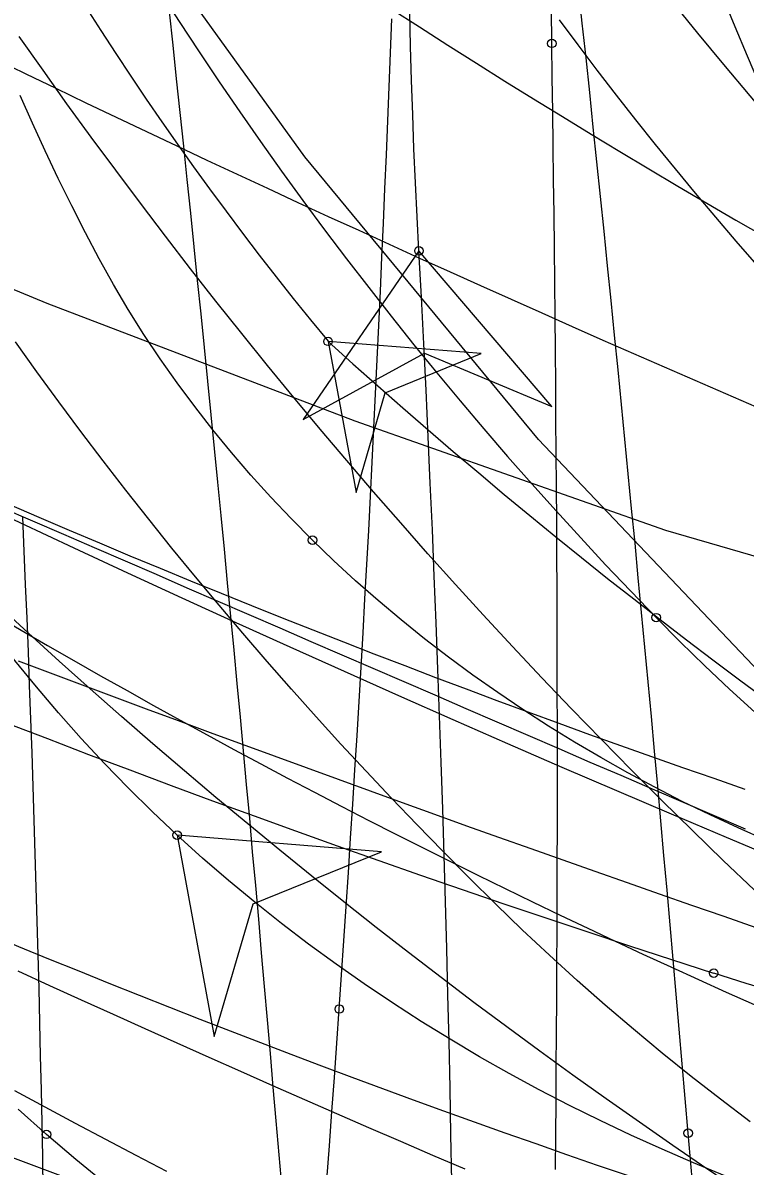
# Model space of a CAD drawing. Extents: x -14 to 1565148, y -25 to 642856.
# Drawn here: x 1564900.32 to 1564907.37, y 636521.65 to 636532.82 of the extents above; entities that cross this region are included whole.
import ezdxf

# ---------------------------------------------------------------- set-up
doc = ezdxf.new("R2010")
doc.units = 0
for name, color, linetype in [('DR_P_Headwall', 7, 'Continuous'), ('GE_P_Alignment_100_Stations', 7, 'Continuous'), ('MT_P_Work_Area', 7, 'Continuous'), ('PM_P_Edge_Line', 7, 'Continuous'), ('TR_Turning_Path26', 7, 'Continuous'), ('TR_Turning_Path28', 7, 'Continuous'), ('TR_Turning_Path28 - Copy-1', 7, 'Continuous'), ('TR_Turning_Path29', 7, 'Continuous')]:
    doc.layers.add(name, color=color, linetype=linetype)

msp = doc.modelspace()

# ---------------------------------------------------------------- linework, layer by layer
at = {"layer": 'DR_P_Headwall'}
for points in [[(1564903.911, 636532.957), (1564904.188, 636532.779), (1564904.466, 636532.602), (1564904.744, 636532.426), (1564905.023, 636532.251), (1564905.302, 636532.077), (1564905.583, 636531.904), (1564905.863, 636531.733), (1564906.145, 636531.562), (1564906.427, 636531.393), (1564906.71, 636531.224), (1564906.993, 636531.058), (1564907.278, 636530.892), (1564907.563, 636530.729)], [(1564901.721, 636521.597), (1564901.423, 636521.752), (1564901.126, 636521.908), (1564900.829, 636522.065), (1564900.533, 636522.224), (1564900.238, 636522.384)]]:
    msp.add_lwpolyline(points, dxfattribs=at)
msp.add_arc((1564937.013, 636589.913), 72.941, 231.59001, 246.56414, dxfattribs=at)
at = {"layer": 'GE_P_Alignment_100_Stations'}
for points in [[(1564922.847, 636515.863), (1564922.508, 636515.994), (1564919.257, 636517.608), (1564916.185, 636519.447), (1564913.245, 636521.491), (1564910.451, 636523.729), (1564907.815, 636526.153), (1564905.35, 636528.75), (1564903.067, 636531.509), (1564900.977, 636534.416), (1564899.09, 636537.459), (1564897.413, 636540.623), (1564895.955, 636543.894), (1564894.723, 636547.256), (1564893.722, 636550.695), (1564892.958, 636554.193), (1564892.433, 636557.736), (1564892.167, 636560.948)], [(1564910.865, 636526.786), (1564909.612, 636526.982), (1564906.595, 636527.858), (1564903.56, 636528.928), (1564900.554, 636530.078), (1564897.58, 636531.308), (1564894.64, 636532.616), (1564891.736, 636534.003), (1564888.869, 636535.465), (1564886.043, 636537.004), (1564883.534, 636538.452)], [(1564907.457, 636524.347), (1564907.154, 636524.636), (1564906.853, 636524.927), (1564906.555, 636525.221), (1564906.258, 636525.518), (1564905.965, 636525.817), (1564905.673, 636526.118), (1564905.383, 636526.421), (1564905.096, 636526.727), (1564904.811, 636527.035), (1564904.54, 636527.332), (1564904.271, 636527.632), (1564904.005, 636527.933), (1564903.74, 636528.237), (1564903.478, 636528.543), (1564903.218, 636528.85), (1564902.961, 636529.16), (1564902.705, 636529.471), (1564902.452, 636529.784), (1564902.201, 636530.099), (1564901.953, 636530.416), (1564901.707, 636530.735), (1564901.463, 636531.056), (1564901.222, 636531.379), (1564900.982, 636531.703), (1564900.746, 636532.029), (1564900.512, 636532.357), (1564900.28, 636532.687)], [(1564909.759, 636518.863), (1564908.379, 636519.079), (1564905.006, 636520.035), (1564901.764, 636521.15), (1564898.553, 636522.351), (1564895.374, 636523.636), (1564892.231, 636525.006), (1564889.126, 636526.459), (1564886.06, 636527.993), (1564883.036, 636529.609), (1564880.352, 636531.132)], [(1564910.312, 636522.824), (1564909.981, 636522.867), (1564909.652, 636522.915), (1564909.323, 636522.97), (1564908.995, 636523.031), (1564908.669, 636523.098), (1564908.344, 636523.172), (1564908.02, 636523.252), (1564907.698, 636523.34), (1564907.379, 636523.433), (1564907.061, 636523.534)]]:
    msp.add_lwpolyline(points, dxfattribs=at)
msp.add_circle((1564907.061, 636523.534), 0.0417, dxfattribs=at)
msp.add_circle((1564907.061, 636523.534), 0.0417, dxfattribs=at)
for centre, radius, start, end in [((1564944.747, 636563.681), 48.896, 181.6039, 242.0214), ((1564945.327, 636642.56), 125.026, 239.53645, 252.17759)]:
    msp.add_arc(centre, radius, start, end, dxfattribs=at)
at = {"layer": 'MT_P_Work_Area'}
for points in [[(1564903.144, 636527.764), (1564902.935, 636527.975), (1564902.735, 636528.186), (1564902.541, 636528.401), (1564902.353, 636528.621), (1564902.17, 636528.844), (1564901.993, 636529.071), (1564901.822, 636529.303), (1564901.657, 636529.538), (1564901.498, 636529.776), (1564901.345, 636530.019), (1564901.199, 636530.264), (1564901.06, 636530.513), (1564900.926, 636530.769), (1564900.792, 636531.033), (1564900.661, 636531.3), (1564900.534, 636531.568), (1564900.411, 636531.838), (1564900.29, 636532.109)], [(1564901.823, 636524.882), (1564901.581, 636525.11), (1564901.343, 636525.344), (1564901.111, 636525.584), (1564900.884, 636525.828), (1564900.663, 636526.077), (1564900.447, 636526.331), (1564900.238, 636526.59), (1564900.034, 636526.854), (1564899.836, 636527.122), (1564899.645, 636527.396), (1564899.46, 636527.673), (1564899.282, 636527.955), (1564899.111, 636528.241)], [(1564907.578, 636524.829), (1564907.3, 636524.953), (1564907.026, 636525.081), (1564906.754, 636525.213), (1564906.486, 636525.351), (1564906.221, 636525.493), (1564905.96, 636525.64), (1564905.702, 636525.792), (1564905.448, 636525.948), (1564905.198, 636526.11), (1564904.952, 636526.275), (1564904.71, 636526.446), (1564904.472, 636526.621), (1564904.238, 636526.801), (1564904.009, 636526.986), (1564903.784, 636527.175), (1564903.564, 636527.368), (1564903.349, 636527.566), (1564903.144, 636527.764)], [(1564907.171, 636521.554), (1564906.863, 636521.681), (1564906.557, 636521.814), (1564906.253, 636521.951), (1564905.952, 636522.094), (1564905.654, 636522.242), (1564905.358, 636522.395), (1564905.065, 636522.554), (1564904.774, 636522.718), (1564904.488, 636522.888), (1564904.204, 636523.063), (1564903.924, 636523.243), (1564903.647, 636523.429), (1564903.374, 636523.621), (1564903.105, 636523.817), (1564902.84, 636524.019), (1564902.579, 636524.227), (1564902.323, 636524.44), (1564902.071, 636524.658), (1564901.823, 636524.882)], [(1564901.823, 636524.882), (1564902.184, 636522.914), (1564902.565, 636524.211), (1564903.817, 636524.721), (1564901.823, 636524.882)], [(1564900.546, 636521.959), (1564900.27, 636522.204)], [(1564901.12, 636521.478), (1564900.833, 636521.714), (1564900.546, 636521.959)]]:
    msp.add_lwpolyline(points, dxfattribs=at)
msp.add_lwpolyline([(1564901.823, 636524.882), (1564902.184, 636522.914), (1564902.565, 636524.211), (1564903.817, 636524.721)], close=True, dxfattribs=at)
for centre in [(1564903.144, 636527.764), (1564903.144, 636527.764), (1564901.823, 636524.882), (1564901.823, 636524.882), (1564900.546, 636521.959), (1564900.546, 636521.959)]:
    msp.add_circle(centre, 0.0417, dxfattribs=at)
at = {"layer": 'PM_P_Edge_Line'}
msp.add_lwpolyline([(1564903.295, 636529.707), (1564903.569, 636528.232), (1564903.853, 636529.205), (1564904.791, 636529.589)], close=True, dxfattribs=at)
for points in [[(1564903.295, 636529.707), (1564903.569, 636528.232), (1564903.853, 636529.205), (1564904.791, 636529.589), (1564903.295, 636529.707)], [(1564907.221, 636521.469), (1564906.941, 636521.659), (1564906.663, 636521.85), (1564906.336, 636522.077), (1564906.01, 636522.307), (1564905.685, 636522.539), (1564905.362, 636522.773), (1564905.04, 636523.01), (1564904.719, 636523.249), (1564904.4, 636523.491), (1564904.082, 636523.735), (1564903.765, 636523.981), (1564903.45, 636524.23), (1564903.136, 636524.482), (1564902.823, 636524.736), (1564902.511, 636524.992), (1564902.201, 636525.251), (1564901.893, 636525.512), (1564901.585, 636525.776), (1564901.279, 636526.043), (1564900.974, 636526.312), (1564900.671, 636526.583), (1564900.369, 636526.857), (1564900.068, 636527.134)]]:
    msp.add_lwpolyline(points, dxfattribs=at)
msp.add_circle((1564903.295, 636529.707), 0.0417, dxfattribs=at)
msp.add_circle((1564903.295, 636529.707), 0.0417, dxfattribs=at)
for centre, radius, start, end in [((1564928.083, 636550.154), 32.132, 188.9094, 219.518), ((1564940.121, 636570.349), 54.844, 227.8201, 249.5466)]:
    msp.add_arc(centre, radius, start, end, dxfattribs=at)
at = {"layer": 'TR_Turning_Path26'}
for points in [[(1564907.483, 636530.455), (1564907.281, 636530.687), (1564907.081, 636530.92), (1564906.883, 636531.156), (1564906.687, 636531.393), (1564906.493, 636531.631), (1564906.301, 636531.872), (1564906.112, 636532.114), (1564905.924, 636532.357), (1564905.739, 636532.603), (1564905.555, 636532.85)], [(1564907.416, 636522.083), (1564907.128, 636522.302), (1564906.842, 636522.525), (1564906.559, 636522.753), (1564906.279, 636522.986), (1564906.002, 636523.222), (1564905.728, 636523.463), (1564905.458, 636523.709), (1564905.191, 636523.959), (1564904.932, 636524.208), (1564904.67, 636524.468), (1564904.416, 636524.725), (1564904.164, 636524.983), (1564903.914, 636525.244), (1564903.666, 636525.507), (1564903.421, 636525.773), (1564903.178, 636526.04), (1564902.938, 636526.31), (1564902.7, 636526.581), (1564902.464, 636526.855), (1564902.231, 636527.131), (1564902, 636527.408), (1564901.771, 636527.688), (1564901.545, 636527.97), (1564901.322, 636528.254), (1564901.101, 636528.54), (1564900.882, 636528.827), (1564900.666, 636529.117), (1564900.453, 636529.408), (1564900.242, 636529.702)], [(1564907.461, 636526.084), (1564907.215, 636526.309), (1564906.973, 636526.538), (1564906.734, 636526.771), (1564906.499, 636527.008)]]:
    msp.add_lwpolyline(points, dxfattribs=at)
msp.add_circle((1564906.499, 636527.008), 0.0417, dxfattribs=at)
msp.add_circle((1564906.499, 636527.008), 0.0417, dxfattribs=at)
msp.add_arc((1564933.808, 636553.616), 38.128, 190.0984, 224.2561, dxfattribs=at)
at = {"layer": 'TR_Turning_Path28'}
for points in [[(1564903.405, 636523.184), (1564903.428, 636523.517), (1564903.451, 636523.851), (1564903.473, 636524.185), (1564903.495, 636524.519), (1564903.516, 636524.853), (1564903.537, 636525.187), (1564903.558, 636525.521), (1564903.578, 636525.855), (1564903.598, 636526.189), (1564903.618, 636526.523), (1564903.637, 636526.858), (1564903.655, 636527.192), (1564903.674, 636527.526), (1564903.692, 636527.86), (1564903.709, 636528.194), (1564903.726, 636528.528), (1564903.743, 636528.862), (1564903.76, 636529.196), (1564903.776, 636529.53), (1564903.792, 636529.863), (1564903.807, 636530.197), (1564903.822, 636530.53), (1564903.837, 636530.863), (1564903.851, 636531.196), (1564903.866, 636531.529), (1564903.879, 636531.861), (1564903.893, 636532.193), (1564903.906, 636532.525), (1564903.919, 636532.857)], [(1564904.183, 636530.592), (1564904.165, 636530.924), (1564904.149, 636531.257), (1564904.134, 636531.59), (1564904.122, 636531.923), (1564904.111, 636532.257), (1564904.101, 636532.59), (1564904.094, 636532.923)], [(1564904.183, 636530.592), (1564903.051, 636528.943), (1564904.236, 636529.593), (1564905.482, 636529.071), (1564904.183, 636530.592)], [(1564907.368, 636525.33), (1564907.064, 636525.435), (1564906.761, 636525.54), (1564906.458, 636525.647), (1564906.155, 636525.755), (1564905.853, 636525.863), (1564905.551, 636525.973), (1564905.249, 636526.084), (1564904.948, 636526.195), (1564904.647, 636526.308), (1564904.347, 636526.421), (1564904.047, 636526.536), (1564903.747, 636526.651), (1564903.448, 636526.768), (1564903.149, 636526.885), (1564902.85, 636527.003), (1564902.552, 636527.123), (1564902.254, 636527.243), (1564901.957, 636527.365), (1564901.66, 636527.487), (1564901.363, 636527.61), (1564901.067, 636527.734), (1564900.771, 636527.86), (1564900.476, 636527.986), (1564900.181, 636528.113)], [(1564900.515, 636521.408), (1564900.509, 636521.737), (1564900.503, 636522.066), (1564900.496, 636522.395), (1564900.489, 636522.724), (1564900.481, 636523.053), (1564900.473, 636523.383), (1564900.465, 636523.712), (1564900.456, 636524.041), (1564900.446, 636524.37), (1564900.437, 636524.699), (1564900.426, 636525.028), (1564900.416, 636525.357), (1564900.405, 636525.686), (1564900.393, 636526.015), (1564900.381, 636526.344), (1564900.369, 636526.673), (1564900.356, 636527.002), (1564900.342, 636527.331), (1564900.329, 636527.659), (1564900.314, 636527.988)], [(1564907.477, 636523.978), (1564907.162, 636524.087), (1564906.848, 636524.196), (1564906.533, 636524.306), (1564906.219, 636524.416), (1564905.905, 636524.526), (1564905.591, 636524.637), (1564905.277, 636524.748), (1564904.964, 636524.86), (1564904.65, 636524.972), (1564904.337, 636525.085), (1564904.023, 636525.198), (1564903.71, 636525.311), (1564903.397, 636525.425), (1564903.084, 636525.539), (1564902.772, 636525.653), (1564902.459, 636525.768), (1564902.146, 636525.884), (1564901.834, 636525.999), (1564901.522, 636526.115), (1564901.21, 636526.232), (1564900.898, 636526.349), (1564900.586, 636526.466), (1564900.274, 636526.583)], [(1564902.79, 636515.849), (1564902.822, 636516.182), (1564902.854, 636516.515), (1564902.886, 636516.848), (1564902.917, 636517.181), (1564902.948, 636517.514), (1564902.978, 636517.847), (1564903.008, 636518.18), (1564903.038, 636518.514), (1564903.067, 636518.847), (1564903.095, 636519.18), (1564903.124, 636519.513), (1564903.151, 636519.847), (1564903.179, 636520.18), (1564903.206, 636520.514), (1564903.232, 636520.847), (1564903.258, 636521.181), (1564903.284, 636521.515), (1564903.309, 636521.848), (1564903.333, 636522.182), (1564903.358, 636522.516), (1564903.382, 636522.85), (1564903.405, 636523.184)]]:
    msp.add_lwpolyline(points, dxfattribs=at)
msp.add_lwpolyline([(1564904.183, 636530.592), (1564903.051, 636528.943), (1564904.236, 636529.593), (1564905.482, 636529.071)], close=True, dxfattribs=at)
for centre in [(1564904.183, 636530.592), (1564904.183, 636530.592), (1564903.405, 636523.184), (1564903.405, 636523.184)]:
    msp.add_circle(centre, 0.0417, dxfattribs=at)
for centre, radius, start, end in [((1564939.259, 636618.365), 102.29, 234.57972, 257.40723), ((1564653.801, 636517.19), 250.74, 356.41389, 3.06388)]:
    msp.add_arc(centre, radius, start, end, dxfattribs=at)
at = {"layer": 'TR_Turning_Path28 - Copy-1'}
for points in [[(1564902.846, 636521.427), (1564902.817, 636521.76), (1564902.789, 636522.09), (1564902.761, 636522.419), (1564902.733, 636522.748), (1564902.705, 636523.077), (1564902.676, 636523.405), (1564902.647, 636523.734), (1564902.618, 636524.063), (1564902.589, 636524.391), (1564902.559, 636524.72), (1564902.53, 636525.048), (1564902.5, 636525.377), (1564902.469, 636525.706), (1564902.439, 636526.034), (1564902.408, 636526.363), (1564902.377, 636526.691), (1564902.346, 636527.02), (1564902.315, 636527.348), (1564902.283, 636527.676), (1564902.251, 636528.005), (1564902.219, 636528.333), (1564902.187, 636528.662), (1564902.155, 636528.99), (1564902.122, 636529.318), (1564902.089, 636529.646), (1564902.056, 636529.975), (1564902.022, 636530.303), (1564901.989, 636530.631), (1564901.955, 636530.959), (1564901.921, 636531.288), (1564901.886, 636531.616), (1564901.852, 636531.944), (1564901.817, 636532.272), (1564901.782, 636532.6), (1564901.747, 636532.928)], [(1564905.481, 636532.619), (1564905.476, 636532.954)], [(1564905.516, 636521.615), (1564905.519, 636521.948), (1564905.522, 636522.282), (1564905.524, 636522.615), (1564905.527, 636522.949), (1564905.529, 636523.282), (1564905.53, 636523.616), (1564905.532, 636523.949), (1564905.533, 636524.283), (1564905.534, 636524.616), (1564905.535, 636524.95), (1564905.535, 636525.283), (1564905.535, 636525.617), (1564905.535, 636525.95), (1564905.534, 636526.284), (1564905.533, 636526.617), (1564905.533, 636526.951), (1564905.531, 636527.284), (1564905.53, 636527.618), (1564905.528, 636527.951), (1564905.526, 636528.285), (1564905.524, 636528.618), (1564905.521, 636528.952), (1564905.519, 636529.285), (1564905.516, 636529.619), (1564905.513, 636529.952), (1564905.51, 636530.286), (1564905.506, 636530.619), (1564905.502, 636530.952), (1564905.498, 636531.286), (1564905.494, 636531.619), (1564905.49, 636531.953), (1564905.485, 636532.286), (1564905.481, 636532.619)], [(1564907.48, 636529.065), (1564907.18, 636529.194), (1564906.88, 636529.324), (1564906.58, 636529.455), (1564906.281, 636529.586), (1564905.982, 636529.717), (1564905.683, 636529.849), (1564905.385, 636529.982), (1564905.086, 636530.115), (1564904.788, 636530.249), (1564904.49, 636530.383), (1564904.193, 636530.518), (1564903.895, 636530.653), (1564903.598, 636530.789), (1564903.301, 636530.925), (1564903.005, 636531.062), (1564902.708, 636531.2), (1564902.412, 636531.338), (1564902.116, 636531.476), (1564901.821, 636531.615), (1564901.525, 636531.755), (1564901.23, 636531.895), (1564900.935, 636532.036), (1564900.641, 636532.177), (1564900.346, 636532.318), (1564900.052, 636532.461)], [(1564907.372, 636524.942), (1564907.069, 636525.072), (1564906.765, 636525.202), (1564906.462, 636525.333), (1564906.158, 636525.464), (1564905.855, 636525.594), (1564905.552, 636525.725), (1564905.249, 636525.856), (1564904.946, 636525.987), (1564904.643, 636526.118), (1564904.34, 636526.249), (1564904.037, 636526.38), (1564903.735, 636526.511), (1564903.432, 636526.642), (1564903.13, 636526.773), (1564902.828, 636526.904), (1564902.525, 636527.035), (1564902.223, 636527.166), (1564901.921, 636527.297), (1564901.619, 636527.428), (1564901.318, 636527.559), (1564901.016, 636527.69), (1564900.714, 636527.821), (1564900.413, 636527.951), (1564900.111, 636528.082)], [(1564904.634, 636521.619), (1564904.32, 636521.753), (1564904.007, 636521.888), (1564903.694, 636522.024), (1564903.381, 636522.16), (1564903.069, 636522.297), (1564902.757, 636522.434), (1564902.445, 636522.572), (1564902.133, 636522.711), (1564901.822, 636522.85), (1564901.51, 636522.989), (1564901.2, 636523.13), (1564900.889, 636523.27), (1564900.578, 636523.411), (1564900.268, 636523.553)], [(1564907.265, 636517.997), (1564907.219, 636518.327), (1564907.174, 636518.657), (1564907.13, 636518.988), (1564907.088, 636519.318), (1564907.048, 636519.649), (1564907.009, 636519.98), (1564906.971, 636520.311), (1564906.936, 636520.643), (1564906.902, 636520.975), (1564906.87, 636521.306), (1564906.84, 636521.638), (1564906.811, 636521.97)]]:
    msp.add_lwpolyline(points, dxfattribs=at)
for centre in [(1564905.481, 636532.619), (1564905.481, 636532.619), (1564906.811, 636521.97), (1564906.811, 636521.97)]:
    msp.add_circle(centre, 0.0417, dxfattribs=at)
for centre, radius, start, end in [((1564427.691, 636481.862), 480.795, 4.78522, 9.97892), ((1564979.005, 636695.339), 184.987, 234.0043, 257.06523)]:
    msp.add_arc(centre, radius, start, end, dxfattribs=at)
at = {"layer": 'TR_Turning_Path29'}
msp.add_lwpolyline([(1564907.512, 636532.209), (1564907.391, 636532.494), (1564907.271, 636532.78), (1564907.153, 636533.067)], dxfattribs=at)
msp.add_arc((1564931.872, 636537.484), 42.609, 175.5057, 253.9189, dxfattribs=at)

doc.saveas('drawing.dxf')
